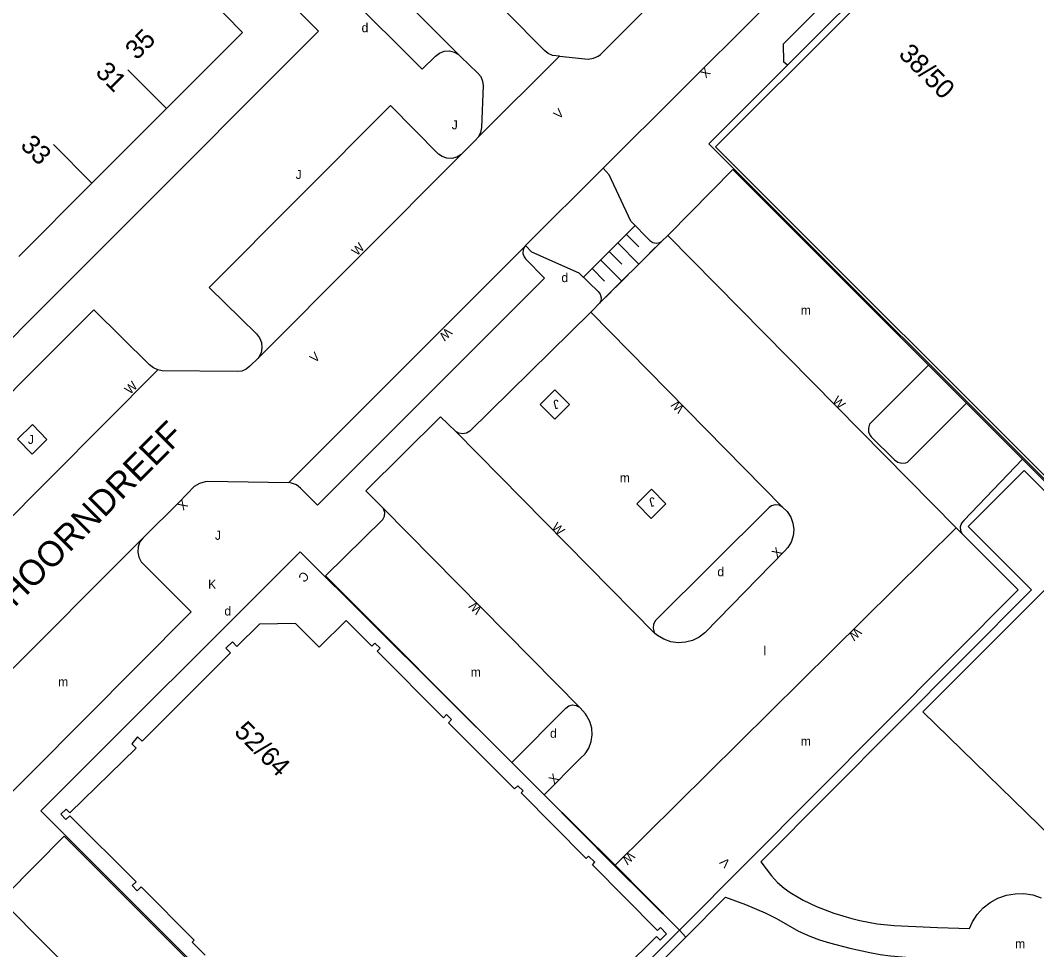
# Model space of a CAD drawing. Extents: x 134999 to 136502, y 457398 to 459002.
# Drawn here: x 135729.1 to 135785, y 458534.7 to 458585.9 of the extents above; entities that cross this region are included whole.
import ezdxf

# ---------------------------------------------------------------- set-up
doc = ezdxf.new("R2010")
doc.units = 0
for name, color, linetype in [('RI_DGTB_15', 7, 'Continuous'), ('RI_DGTB_2', 7, 'Continuous'), ('RI_DGTB_29', 7, 'Continuous'), ('RI_DGTB_3', 7, 'Continuous'), ('RI_DGTB_30', 7, 'Continuous'), ('RI_DGTB_31', 7, 'Continuous'), ('RI_DGTB_35', 7, 'Continuous'), ('RI_DGTB_36', 7, 'Continuous'), ('RI_DGTB_37', 7, 'Continuous'), ('RI_DGTB_43', 7, 'Continuous'), ('RI_DGTB_53', 7, 'Continuous'), ('RI_DGTB_54', 7, 'Continuous'), ('RI_DGTB_7', 7, 'Continuous')]:
    doc.layers.add(name, color=color, linetype=linetype)

msp = doc.modelspace()

# ---------------------------------------------------------------- linework, layer by layer
at = {"layer": 'RI_DGTB_15'}
for p, q in [((135737.152, 458581.007), (135735.03, 458583.127)), ((135733.046, 458576.894), (135730.924, 458579.014))]:
    msp.add_line(p, q, dxfattribs=at)
at = {"layer": 'RI_DGTB_2'}
for p, q in [((135737.152, 458581.007), (135733.046, 458576.894)), ((135733.046, 458576.894), (135729.016, 458572.859))]:
    msp.add_line(p, q, dxfattribs=at)
msp.add_lwpolyline([(135730.494, 458587.639), (135734.68, 458591.83), (135735.26, 458591.26), (135735.531, 458591.485), (135735.845, 458591.642), (135736.187, 458591.725), (135736.539, 458591.729), (135736.883, 458591.654), (135737.201, 458591.503), (135737.476, 458591.284), (135737.696, 458591.009), (135737.847, 458590.692), (135737.924, 458590.348), (135737.921, 458589.996), (135737.839, 458589.654), (135737.682, 458589.339), (135737.5, 458589.11), (135741.33, 458585.19), (135737.152, 458581.007)], dxfattribs=at)
at = {"layer": 'RI_DGTB_3'}
for p, q in [((135756.157, 458544.979), (135757.945, 458543.202)), ((135757.945, 458543.202), (135761.805, 458539.293)), ((135761.805, 458539.293), (135765.386, 458535.746)), ((135765.386, 458535.746), (135765.736, 458535.362)), ((135751.432, 458521.13), (135765.736, 458535.362))]:
    msp.add_line(p, q, dxfattribs=at)
for points in [[(135767.38, 458578.89), (135781.442, 458592.952), (135802.118, 458572.289), (135788.068, 458558.2), (135767.38, 458578.89)], [(135771.329, 458583.382), (135776.914, 458588.965)], [(135802.485, 458572.134), (135788.224, 458557.832), (135767.009, 458579.062), (135771.329, 458583.382)], [(135751.065, 458521.498), (135730.234, 458542.332), (135744.517, 458556.585), (135756.157, 458544.979)], [(135760.555, 458531.856), (135764.125, 458535.409), (135764.331, 458535.198), (135764.683, 458535.554), (135764.338, 458535.9), (135764.177, 458535.742), (135760.597, 458539.354), (135760.737, 458539.495), (135760.379, 458539.836), (135760.247, 458539.709), (135756.677, 458543.311), (135756.776, 458543.418), (135756.486, 458543.707), (135756.316, 458543.538), (135752.677, 458547.178), (135752.847, 458547.347), (135752.571, 458547.623), (135752.401, 458547.454), (135748.741, 458551.114), (135748.911, 458551.283), (135748.628, 458551.566), (135748.458, 458551.397), (135747.046, 458552.811), (135745.558, 458551.33), (135744.254, 458552.64), (135742.274, 458552.612), (135741.032, 458551.376), (135740.777, 458551.631), (135740.424, 458551.278), (135740.679, 458551.023), (135735.81, 458546.154), (135735.555, 458546.409), (135735.237, 458546.02), (135735.477, 458545.78), (135731.831, 458542.219), (135731.633, 458542.416), (135731.336, 458542.133)], [(135731.336, 458542.133), (135731.618, 458541.851), (135731.835, 458542.058), (135735.474, 458538.418), (135735.257, 458538.211), (135735.54, 458537.929), (135735.757, 458538.136), (135738.682, 458535.21), (135738.566, 458535.1), (135739.287, 458534.379)]]:
    msp.add_lwpolyline(points, dxfattribs=at)
at = {"layer": 'RI_DGTB_31'}
for p, q in [((135762.933, 458574.547), (135760.103, 458571.717)), ((135761.99, 458573.604), (135763.157, 458572.437)), ((135762.461, 458574.075), (135763.156, 458573.382)), ((135764.403, 458573.673), (135763.746, 458573.026)), ((135761.518, 458573.132), (135762.213, 458572.437)), ((135761.046, 458572.66), (135762.213, 458571.493)), ((135763.51, 458572.79), (135762.803, 458572.083)), ((135760.575, 458572.189), (135761.269, 458571.493)), ((135762.567, 458571.847), (135761.86, 458571.14)), ((135761.624, 458570.904), (135760.994, 458570.274))]:
    msp.add_line(p, q, dxfattribs=at)
for points in [[(135757.721, 458564.701), (135758.521, 458563.891), (135759.331, 458564.701), (135758.531, 458565.511), (135757.721, 458564.701)], [(135728.96, 458562.79), (135729.75, 458561.97), (135730.56, 458562.77), (135729.77, 458563.59), (135728.96, 458562.79)], [(135763.033, 458559.23), (135763.833, 458558.42), (135764.643, 458559.23), (135763.843, 458560.04), (135763.033, 458559.23)]]:
    msp.add_lwpolyline(points, dxfattribs=at)
at = {"layer": 'RI_DGTB_53'}
for p, q in [((135753.36, 458583.85), (135737.177, 458600)), ((135754.314, 458579.424), (135758.791, 458583.885)), ((135742.2, 458567.26), (135753.368, 458578.458)), ((135761.19, 458577.71), (135756.92, 458573.45)), ((135764.403, 458573.673), (135760.994, 458570.274)), ((135764.741, 458574.001), (135764.403, 458573.673)), ((135764.741, 458574.001), (135764.81, 458574.07)), ((135756.885, 458573.41), (135743.89, 458560.4)), ((135756.92, 458573.45), (135756.885, 458573.41)), ((135760.6, 458569.88), (135760.994, 458570.274)), ((135736.681, 458566.614), (135718.509, 458548.359)), ((135752.227, 458564.028), (135748.13, 458559.95)), ((135735.86, 458557.36), (135722.68, 458544.14))]:
    msp.add_line(p, q, dxfattribs=at)
for points in [[(135730.769, 458600), (135745.52, 458585.26), (135712.514, 458552.207), (135699.582, 458565.061)], [(135734.347, 458600), (135751.23, 458583.17), (135751.96, 458583.89), (135752.183, 458584.055), (135752.444, 458584.15), (135752.721, 458584.167), (135752.991, 458584.105), (135753.232, 458583.968), (135753.36, 458583.85)], [(135758.791, 458583.885), (135760.37, 458583.72), (135760.656, 458583.763), (135760.919, 458583.882), (135761.05, 458583.98), (135766.605, 458589.529)], [(135758.791, 458583.885), (135758.392, 458583.927), (135758.154, 458584.03), (135757.96, 458584.2), (135755.83, 458586.35)], [(135761.19, 458577.71), (135769.81, 458586.3), (135769.812, 458586.302)], [(135753.36, 458583.85), (135754.28, 458582.97), (135754.451, 458582.763), (135754.554, 458582.514), (135754.58, 458582.27), (135754.49, 458579.96), (135754.444, 458579.686), (135754.323, 458579.437), (135754.314, 458579.424)], [(135753.368, 458578.458), (135753.127, 458578.319), (135752.857, 458578.255), (135752.579, 458578.269), (135752.317, 458578.362), (135752.13, 458578.49), (135749.48, 458581.16), (135739.51, 458571.14), (135742.1, 458568.59), (135742.275, 458568.37), (135742.38, 458568.11), (135742.409, 458567.83), (135742.358, 458567.554), (135742.232, 458567.303), (135742.2, 458567.26)], [(135753.368, 458578.458), (135754.17, 458579.26), (135754.314, 458579.424)], [(135762.72, 458574.79), (135761.52, 458577.35), (135761.19, 458577.71)], [(135762.72, 458574.79), (135763.75, 458573.73), (135763.917, 458573.618), (135764.113, 458573.58), (135764.31, 458573.621), (135764.403, 458573.673)], [(135756.885, 458573.41), (135756.791, 458573.228), (135756.773, 458573.024), (135756.833, 458572.828), (135756.91, 458572.72), (135757.95, 458571.66), (135745.46, 458559.16), (135744.53, 458560.1), (135744.303, 458560.273), (135744.037, 458560.376), (135743.89, 458560.4)], [(135759.87, 458571.94), (135757.26, 458573.09), (135756.92, 458573.45)], [(135759.87, 458571.94), (135760.91, 458570.92), (135761.031, 458570.767), (135761.081, 458570.578), (135761.052, 458570.385), (135760.994, 458570.274)], [(135736.681, 458566.614), (135736.428, 458566.716), (135736.21, 458566.88), (135733.16, 458569.91), (135715.75, 458552.5), (135718.51, 458549.76), (135718.675, 458549.529), (135718.77, 458549.261), (135718.787, 458548.977), (135718.724, 458548.7), (135718.587, 458548.451), (135718.509, 458548.359)], [(135742.2, 458567.26), (135741.737, 458566.806), (135741.538, 458566.64), (135741.298, 458566.541), (135741.04, 458566.52), (135736.92, 458566.561), (135736.681, 458566.614)], [(135779.098, 458566.86), (135775.847, 458563.609), (135775.785, 458563.398), (135775.801, 458563.179), (135775.894, 458562.98), (135775.944, 458562.919), (135777.232, 458561.651), (135777.412, 458561.523), (135777.625, 458561.467), (135777.845, 458561.49), (135777.933, 458561.523), (135781.184, 458564.774)], [(135735.86, 458557.36), (135737.85, 458559.32), (135738.7, 458560.2), (135738.984, 458560.365), (135739.299, 458560.457), (135739.41, 458560.47), (135743.89, 458560.4)], [(135735.86, 458557.36), (135735.691, 458557.129), (135735.593, 458556.861), (135735.572, 458556.576), (135735.631, 458556.296), (135735.765, 458556.043), (135735.87, 458555.92), (135738.51, 458553.28), (135726.76, 458541.48), (135724.12, 458544.14), (135723.887, 458544.309), (135723.617, 458544.407), (135723.33, 458544.428), (135723.049, 458544.369), (135722.794, 458544.235), (135722.68, 458544.14)], [(135769.871, 458539.517), (135770.455, 458538.739), (135770.783, 458538.378), (135771.156, 458538.064), (135771.48, 458537.837), (135772.189, 458537.411), (135772.936, 458537.055), (135773.893, 458536.691), (135774.872, 458536.391), (135775.323, 458536.279), (135776.263, 458536.106), (135777.215, 458536.013), (135779.585, 458535.893), (135781.353, 458535.849), (135781.517, 458536.208), (135781.782, 458536.617), (135782.111, 458536.977), (135782.494, 458537.279), (135782.921, 458537.514), (135783.381, 458537.677), (135783.861, 458537.762), (135784.348, 458537.767), (135784.83, 458537.693), (135785.294, 458537.541)], [(135767.93, 458537.567), (135769.031, 458537.166), (135770.109, 458536.705), (135770.73, 458536.396), (135771.935, 458535.706), (135772.567, 458535.418), (135773.104, 458535.22), (135773.651, 458535.055), (135774.759, 458534.772), (135775.87, 458534.518), (135776.43, 458534.413), (135776.995, 458534.336), (135778.075, 458534.245), (135779.159, 458534.21), (135781.218, 458534.218), (135781.306, 458533.879)]]:
    msp.add_lwpolyline(points, dxfattribs=at)
at = {"layer": 'RI_DGTB_54'}
for p, q in [((135768.319, 458577.641), (135764.81, 458574.07)), ((135779.098, 458566.86), (135768.319, 458577.641)), ((135779.098, 458566.86), (135768.319, 458577.641)), ((135779.098, 458566.86), (135768.319, 458577.641)), ((135780.622, 458557.913), (135764.741, 458574.001)), ((135760.6, 458569.88), (135760.503, 458569.786)), ((135760.503, 458569.786), (135771.068, 458559.049)), ((135781.184, 458564.774), (135779.098, 458566.86)), ((135781.184, 458564.774), (135779.098, 458566.86)), ((135781.184, 458564.774), (135779.098, 458566.86)), ((135784.274, 458561.684), (135781.184, 458564.774)), ((135784.274, 458561.684), (135781.184, 458564.774)), ((135784.274, 458561.684), (135781.184, 458564.774)), ((135752.227, 458564.028), (135753.08, 458563.214)), ((135764.041, 458552.087), (135753.08, 458563.214)), ((135788.175, 458557.782), (135784.274, 458561.684)), ((135788.175, 458557.782), (135784.274, 458561.684)), ((135788.175, 458557.782), (135784.274, 458561.684)), ((135749.087, 458558.984), (135748.13, 458559.95)), ((135759.922, 458547.997), (135749.087, 458558.984)), ((135761.841, 458539.328), (135780.622, 458557.913)), ((135780.968, 458557.562), (135780.622, 458557.913)), ((135756.157, 458544.979), (135745.897, 458555.273)), ((135756.157, 458544.979), (135745.897, 458555.273)), ((135756.157, 458544.979), (135745.897, 458555.273)), ((135761.841, 458539.328), (135757.945, 458543.202)), ((135761.841, 458539.328), (135757.945, 458543.202)), ((135761.841, 458539.328), (135757.945, 458543.202)), ((135731.519, 458540.933), (135747.475, 458524.975)), ((135731.519, 458540.933), (135747.475, 458524.975)), ((135731.519, 458540.933), (135747.475, 458524.975)), ((135761.805, 458539.293), (135761.841, 458539.328)), ((135765.386, 458535.746), (135761.841, 458539.328)), ((135765.386, 458535.746), (135761.841, 458539.328)), ((135765.386, 458535.746), (135761.841, 458539.328)), ((135767.93, 458537.567), (135765.736, 458535.362)), ((135751.065, 458521.498), (135765.386, 458535.746))]:
    msp.add_line(p, q, dxfattribs=at)
for points in [[(135760.503, 458569.786), (135753.854, 458563.227), (135753.665, 458563.116), (135753.45, 458563.08), (135753.235, 458563.123), (135753.08, 458563.214)], [(135784.274, 458561.684), (135781.034, 458558.32), (135780.903, 458558.162), (135780.842, 458557.966), (135780.86, 458557.762), (135780.954, 458557.579), (135780.968, 458557.562)], [(135769.871, 458539.517), (135784.77, 458554.488), (135781.275, 458557.99), (135784.366, 458561.071), (135787.906, 458557.512), (135788.175, 458557.782)], [(135745.897, 458555.273), (135749.054, 458558.36), (135749.147, 458558.547), (135749.164, 458558.756), (135749.103, 458558.956), (135749.087, 458558.984)], [(135771.068, 458559.049), (135770.876, 458559.148), (135770.661, 458559.17), (135770.453, 458559.114), (135770.325, 458559.03), (135764.066, 458552.805), (135763.966, 458552.606), (135763.941, 458552.385), (135763.996, 458552.169), (135764.041, 458552.087)], [(135771.068, 458559.049), (135771.322, 458558.801), (135771.515, 458558.503), (135771.636, 458558.169), (135771.68, 458557.817), (135771.644, 458557.463), (135771.53, 458557.127), (135771.344, 458556.824), (135771.165, 458556.631), (135766.791, 458552.134), (135766.47, 458551.888), (135766.107, 458551.71), (135765.716, 458551.607), (135765.312, 458551.582), (135764.911, 458551.637), (135764.529, 458551.77), (135764.18, 458551.976), (135764.041, 458552.087)], [(135765.386, 458535.746), (135784.037, 458554.487), (135780.968, 458557.562)], [(135789.46, 458552.8), (135786.6, 458555.59), (135778.79, 458547.78), (135786.62, 458540.14), (135794.43, 458547.95), (135792.597, 458549.739)], [(135756.157, 458544.979), (135759.141, 458547.983), (135759.304, 458548.107), (135759.503, 458548.16), (135759.706, 458548.134), (135759.885, 458548.032), (135759.922, 458547.997)], [(135757.945, 458543.202), (135759.923, 458545.204), (135760.189, 458545.469), (135760.393, 458545.784), (135760.526, 458546.135), (135760.581, 458546.506), (135760.557, 458546.88), (135760.454, 458547.241), (135760.277, 458547.572), (135760.208, 458547.667), (135759.922, 458547.997)], [(135731.519, 458540.933), (135728.35, 458537.713), (135728.185, 458537.615), (135727.995, 458537.592), (135727.811, 458537.647), (135727.721, 458537.712)], [(135725.186, 458502.545), (135743.966, 458521.404), (135727.721, 458537.712)]]:
    msp.add_lwpolyline(points, dxfattribs=at)
at = {"layer": 'RI_DGTB_7'}
msp.add_lwpolyline([(135771.329, 458583.382), (135771.13, 458583.56), (135771.11, 458584.57), (135775.73, 458589.18), (135776.73, 458589.17), (135776.914, 458588.965)], dxfattribs=at)

# ---------------------------------------------------------------- texts
at = {"layer": 'RI_DGTB_29'}
for p in [(135747.89, 458585.2), (135758.89, 458571.44), (135740.34, 458553.08)]:
    msp.add_text('d', height=0.5, rotation=359.9996, dxfattribs=at).set_placement(p)
for p in [(135767.474, 458555.242), (135758.264, 458546.349)]:
    msp.add_text('d', height=0.5, dxfattribs=at).set_placement(p)
at = {"layer": 'RI_DGTB_30'}
for s, rotation, p in [('X', 224.8724, (135766.797, 458583.306)), ('V', 43.6359, (135758.752, 458580.378)), ('W', 45.8549, (135747.651, 458572.851)), ('W', 225.9085, (135752.559, 458568.96)), ('V', 42.9298, (135745.322, 458566.962)), ('W', 44.9998, (135735.151, 458565.226)), ('W', 314.7555, (135773.765, 458564.859)), ('W', 134.7555, (135765.683, 458564.524)), ('X', 225.278, (135738.026, 458559.498)), ('W', 314.7555, (135758.313, 458557.901)), ('X', 44.7319, (135770.762, 458556.223)), ('K', 359.9996, (135739.44, 458554.55)), ('W', 134.7555, (135754.554, 458553.443)), ('W', 224.7319, (135775.109, 458552.457)), ('X', 44.7319, (135758.487, 458543.754)), ('W', 224.7319, (135762.637, 458540.116)), ('V', 134.7555, (135768.226, 458539.483))]:
    msp.add_text(s, height=0.5, rotation=rotation, dxfattribs=at).set_placement(p)
at = {"layer": 'RI_DGTB_31'}
for height, rotation, p in [(0.5, 359.9996, (135752.85, 458579.85)), (0.5, 359.9996, (135744.26, 458577.12)), (0.499, 196.1578, (135758.705, 458564.996)), (0.5, 359.9996, (135729.52, 458562.53)), (0.499, 196.1578, (135763.989, 458559.619)), (0.5, 359.9996, (135739.82, 458557.25))]:
    msp.add_text('J', height=height, rotation=rotation, dxfattribs=at).set_placement(p)
at = {"layer": 'RI_DGTB_35'}
for s, rotation, p in [('35', 45.0401, (135735.516, 458583.624)), ('38/50', 314.9922, (135777.397, 458583.934)), ('31', 315.0401, (135733.188, 458582.943)), ('52/64', 314.9922, (135740.822, 458546.627))]:
    msp.add_text(s, height=1.054, rotation=rotation, dxfattribs=at).set_placement(p)
at = {"layer": 'RI_DGTB_36'}
msp.add_text('33', height=1.054, rotation=315.0401, dxfattribs=at).set_placement((135729.056, 458578.918))
at = {"layer": 'RI_DGTB_37'}
msp.add_text('KAAP HOORNDREEF', height=1.4, rotation=45.0789, dxfattribs=at).set_placement((135724.896, 458549.589))
at = {"layer": 'RI_DGTB_43'}
for s, p in [('m', (135772.066, 458569.647)), ('m', (135762.101, 458560.415)), ('l', (135770.015, 458550.89)), ('m', (135753.895, 458549.718)), ('m', (135731.186, 458549.18)), ('m', (135772.066, 458545.908)), ('m', (135783.861, 458534.754))]:
    msp.add_text(s, height=0.5, dxfattribs=at).set_placement(p)
at = {"layer": 'RI_DGTB_7'}
msp.add_text('C', height=0.5, rotation=225.0577, dxfattribs=at).set_placement((135744.703, 458555.557))

doc.saveas('drawing.dxf')
